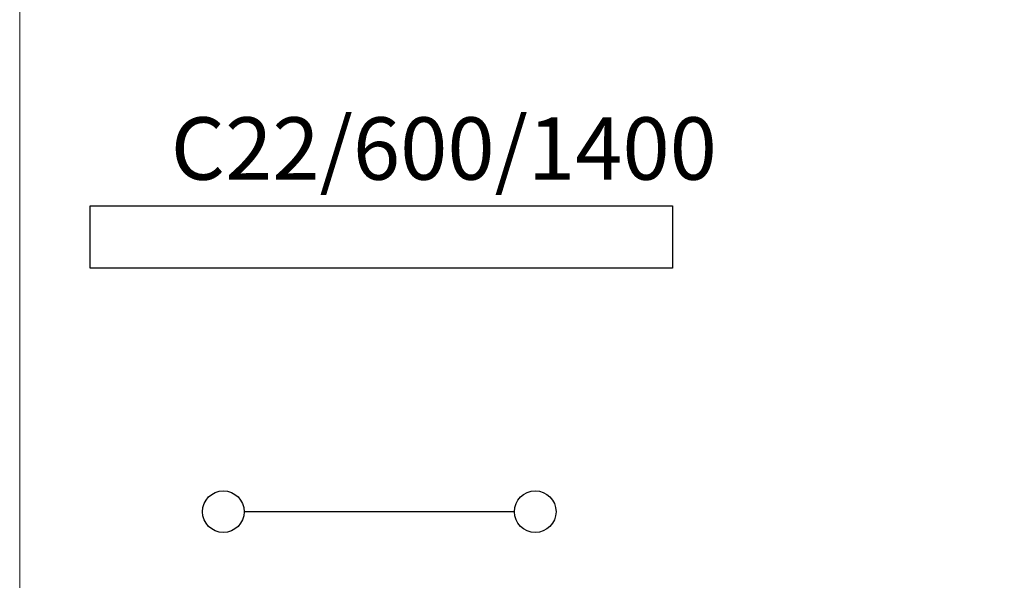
# Model space of a CAD drawing. Header units: millimetres. Extents: x -96593 to 66336, y -23969 to 7139.
# Tile 610 of 656: x 3466 to 3703, y 6572 to 6707. Entities that reach past the tile are written whole.
import ezdxf

# ---------------------------------------------------------------- set-up
doc = ezdxf.new("R2010")
doc.units = ezdxf.units.MM
for name, color, linetype, lineweight in [('mm_CO_opisy', 5, 'Continuous', 9), ('mm_grzejniki', 30, 'Continuous', 30), ('mm_wentylacja_bloki', 7, 'Continuous', 18)]:
    doc.layers.add(name, color=color, linetype=linetype, lineweight=lineweight)
doc.styles.get("Standard").update_dxf_attribs({"font": 'arial.ttf'})

msp = doc.modelspace()

# ---------------------------------------------------------------- linework, layer by layer
at = {"layer": 'mm_grzejniki'}
msp.add_line((3585.22, 6588.36), (3520.22, 6588.36), dxfattribs=at)
msp.add_lwpolyline([(3623.22, 6661.86), (3623.22, 6646.86), (3483.22, 6646.86), (3483.22, 6661.86)], close=True, dxfattribs=at)
for centre in [(3515.22, 6588.36), (3590.22, 6588.36)]:
    msp.add_circle(centre, 5, dxfattribs=at)
at = {"layer": 'mm_wentylacja_bloki'}
msp.add_lwpolyline([(3466.25, 7103.93), (3972.78, 7103.93), (3972.78, 6010.86), (3466.25, 6010.86)], close=True, dxfattribs=at)

# ---------------------------------------------------------------- texts
at = {"layer": 'mm_CO_opisy', "insert": (3502.59, 6683.15), "char_height": 15, "attachment_point": 1}
msp.add_mtext_dynamic_manual_height_columns('{\\fArial Narrow|b0|i0|c238|p34;C22/600/1400}', width=39.6329, gutter_width=1, heights=[21.07], dxfattribs=at)

doc.saveas('drawing.dxf')
